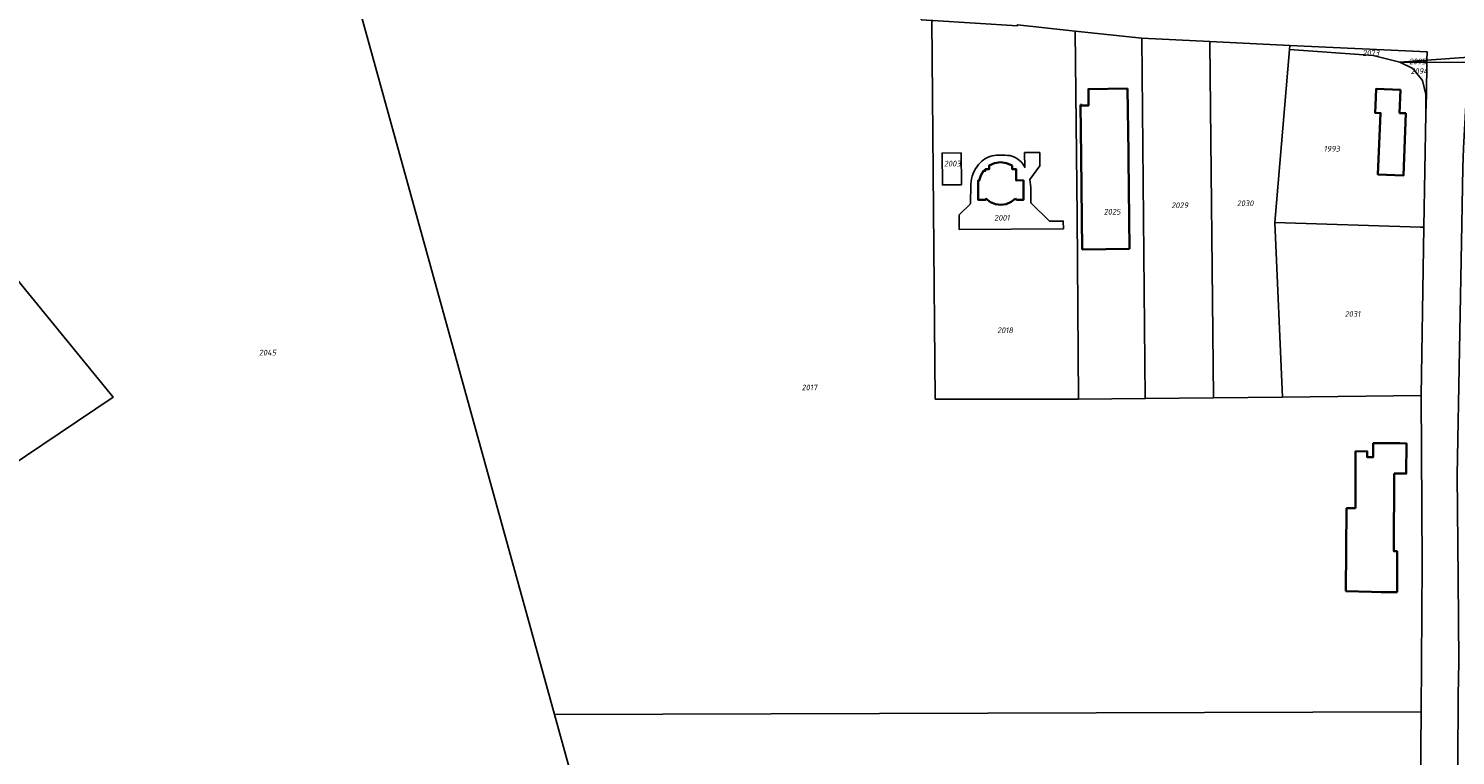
# Model space of a CAD drawing. Extents: x 177930 to 190767, y 381068 to 392034.
# Tile 283 of 318: x 181770 to 182220, y 389939 to 390168. Entities that reach past the tile are written whole.
import ezdxf
from ezdxf.enums import TextEntityAlignment as Align

# ---------------------------------------------------------------- set-up
doc = ezdxf.new("R2010")
doc.units = 0
for name, color, linetype, lineweight in [('B-XX-KG-GRENS_PERCEEL-GV', 150, 'Continuous', 25), ('B-XX-KG-GRENS_PERCEEL-S', 150, 'Continuous', 25), ('B-XX-OG-BEBOUWING-G', 7, 'Continuous', 35)]:
    doc.layers.add(name, color=color, linetype=linetype, lineweight=lineweight)
doc.styles.add('NLCS-ISO', font='NLCS-ISO.ttf', dxfattribs={"height": 1.8})

# ---------------------------------------------------------------- blocks, each defined once
blk = doc.blocks.new('SKG-PERCEELNUMMER-SO')
at = {"layer": 'DefPoints'}
blk.add_point((0, 0), dxfattribs=at)
at = {"style": 'NLCS-ISO', "oblique": 10, "flags": 1}
blk.add_attdef('GEMEENTECODE', text='', height=1.8, dxfattribs=at).set_placement((-0.5, 2.55), align=Align.MIDDLE_RIGHT)
at = {"style": 'NLCS-ISO', "oblique": 10}
blk.add_attdef('PERCEELNUMMER', text='', height=1.8, dxfattribs=at).set_placement((0, 0), align=Align.MIDDLE_CENTER)
at = {"style": 'NLCS-ISO', "oblique": 10, "flags": 1}
blk.add_attdef('SECTIE', text='', height=1.8, dxfattribs=at).set_placement((0.5, 2.5), align=Align.MIDDLE_LEFT)

msp = doc.modelspace()

# ---------------------------------------------------------------- linework, layer by layer
at = {"layer": 'B-XX-KG-GRENS_PERCEEL-GV'}
for points in [[(181747.49, 389919.638), (181942.456, 389929.319), (181936.143, 389952.125), (181867.405, 390200.45), (181865.486, 390200.914), (181865.415, 390202.133), (181860.507, 390203.181), (181664.123, 390245.12), (181659.938, 390246.014), (181654.508, 390244.364), (181639.87, 390244.117), (181640.973, 390242.767), (181696.559, 390174.745), (181796.87, 390052.108), (181713.534, 389996.138), (181729.647, 389974.368)], [(182051.919, 390171.895), (182051.137, 390171.963), (182021.46, 390176.357), (181999.143, 390179.661), (181984.174, 390181.877), (181967.624, 390184.327), (181951.233, 390186.754), (181935.037, 390189.152), (181918.637, 390191.58), (181893.659, 390196.409), (181880.109, 390197.381), (181867.405, 390200.45), (181936.143, 389952.125), (182209.411, 389952.965), (182209.806, 389999.559), (182209.428, 390052.632), (182165.746, 390052.161), (182143.982, 390051.927), (182122.444, 390051.695), (182101.371, 390051.468), (182056.167, 390051.537), (182055.108, 390170.901), (182051.789, 390171.116)], [(181696.559, 390174.745), (181596.278, 390160.355), (181599.263, 390152.703), (181633.27, 390106.25), (181674.235, 390050.373), (181713.534, 389996.138), (181796.87, 390052.108)], [(182055.472, 390170.877), (182055.108, 390170.901), (182056.167, 390051.537), (182101.371, 390051.468), (182100.925, 390109.25), (182100.269, 390167.547), (182082.108, 390169.569), (182082.114, 390169.158)], [(182101.371, 390051.468), (182122.444, 390051.695), (182122.443, 390051.775), (182121.324, 390165.312), (182100.269, 390167.547), (182100.925, 390109.25)], [(182143.982, 390051.927), (182143.98, 390052.093), (182142.843, 390163.741), (182142.839, 390164.225), (182121.324, 390165.312), (182122.443, 390051.775), (182122.444, 390051.695)], [(182165.746, 390052.161), (182165.745, 390052.181), (182163.29, 390107.189), (182167.94, 390161.756), (182168.043, 390162.973), (182167.974, 390162.976), (182142.839, 390164.225), (182142.843, 390163.741), (182143.98, 390052.093), (182143.982, 390051.927)], [(182211.263, 390158.41), (182211.305, 390161.05), (182168.043, 390162.973), (182167.94, 390161.756), (182194.352, 390159.893), (182202.707, 390157.801), (182211.142, 390158.401)], [(182209.217, 390105.723), (182210.336, 390105.724), (182210.953, 390141.507), (182210.952, 390141.6), (182210.869, 390147.521), (182209.911, 390151.921), (182206.863, 390155.716), (182202.707, 390157.801), (182194.352, 390159.893), (182167.94, 390161.756), (182163.29, 390107.189)], [(182211.134, 390157.76), (182211.253, 390157.759), (182211.263, 390158.41), (182211.142, 390158.401), (182202.707, 390157.801)], [(182233.48, 390157.651), (182263.853, 390156.315), (182293.877, 390155.176), (182322.92, 390154.847), (182341.933, 390155.239), (182362.156, 390156.368), (182373.231, 390157.434), (182386.044, 390158.593), (182355.729, 390162.453), (182253.587, 390161.423), (182211.263, 390158.41), (182211.253, 390157.759)], [(182210.952, 390141.6), (182211.091, 390147.597), (182211.253, 390157.759), (182211.134, 390157.76), (182202.707, 390157.801), (182206.863, 390155.716), (182209.911, 390151.921), (182210.869, 390147.521)], [(182064.362, 390129.132), (182058.36, 390129.081), (182058.445, 390119.077), (182064.457, 390119.128)], [(182058.445, 390119.077), (182058.36, 390129.081), (182064.362, 390129.132), (182064.457, 390119.128)], [(182086.32, 390113.371), (182086.286, 390117.42), (182086.294, 390118.269), (182086.255, 390119.118), (182086.17, 390119.963), (182086.037, 390120.802), (182089.188, 390125.094), (182089.149, 390129.263), (182084.355, 390129.222), (182084.404, 390124.572), (182084.081, 390125.186), (182083.696, 390125.762), (182083.252, 390126.294), (182082.753, 390126.777), (182082.207, 390127.204), (182081.619, 390127.571), (182080.995, 390127.873), (182080.343, 390128.109), (182079.669, 390128.274), (182078.982, 390128.366), (182078.289, 390128.386), (182076.291, 390128.422), (182075.555, 390128.422), (182074.822, 390128.352), (182074.099, 390128.213), (182073.393, 390128.005), (182072.709, 390127.732), (182072.055, 390127.394), (182071.435, 390126.997), (182070.857, 390126.542), (182070.324, 390126.034), (182069.841, 390125.478), (182069.414, 390124.878), (182068.931, 390124.166), (182068.509, 390123.415), (182068.15, 390122.633), (182067.858, 390121.823), (182067.634, 390120.992), (182067.481, 390120.145), (182067.398, 390119.288), (182067.322, 390113.099), (182063.714, 390109.572), (182063.752, 390106.614), (182063.755, 390104.979), (182096.592, 390105.226), (182096.551, 390107.665), (182092.245, 390107.628)], [(182063.752, 390106.614), (182063.714, 390109.572), (182067.322, 390113.099), (182067.398, 390119.288), (182067.481, 390120.145), (182067.634, 390120.992), (182067.858, 390121.823), (182068.15, 390122.633), (182068.509, 390123.415), (182068.931, 390124.166), (182069.414, 390124.878), (182069.841, 390125.478), (182070.324, 390126.034), (182070.857, 390126.542), (182071.435, 390126.997), (182072.055, 390127.394), (182072.709, 390127.732), (182073.393, 390128.005), (182074.099, 390128.213), (182074.822, 390128.352), (182075.555, 390128.422), (182076.291, 390128.422), (182078.289, 390128.386), (182078.982, 390128.366), (182079.669, 390128.274), (182080.343, 390128.109), (182080.995, 390127.873), (182081.619, 390127.571), (182082.207, 390127.204), (182082.753, 390126.777), (182083.252, 390126.294), (182083.696, 390125.762), (182084.081, 390125.186), (182084.404, 390124.572), (182084.355, 390129.222), (182089.149, 390129.263), (182089.188, 390125.094), (182086.037, 390120.802), (182086.17, 390119.963), (182086.255, 390119.118), (182086.294, 390118.269), (182086.286, 390117.42), (182086.32, 390113.371), (182092.245, 390107.628), (182096.551, 390107.665), (182096.592, 390105.226), (182063.755, 390104.979)], [(182163.29, 390107.189), (182165.745, 390052.181), (182165.746, 390052.161), (182209.428, 390052.632), (182210.336, 390105.724), (182209.217, 390105.723)], [(181936.143, 389952.125), (181942.456, 389929.319), (181976.97, 389804.634), (182208.187, 389806.197), (182208.323, 389817.47), (182208.652, 389855.591), (182209.219, 389930.343), (182209.411, 389952.965)]]:
    msp.add_lwpolyline(points, close=True, dxfattribs=at)
for points in [[(182082.108, 390169.569), (182100.269, 390167.547), (182121.324, 390165.312), (182142.839, 390164.225), (182167.974, 390162.976), (182168.043, 390162.973), (182211.305, 390161.05), (182211.263, 390158.41), (182253.587, 390161.423)], [(182220.853, 389893.869), (182221.16, 389958.117), (182221.288, 389968.664), (182221.157, 389994.975), (182220.781, 390027.555), (182222.238, 390106.54), (182222.539, 390124.512), (182222.85, 390130.61), (182223.542, 390144.202), (182224.334, 390150.047), (182228.167, 390154.779), (182231.985, 390157.201), (182233.48, 390157.651), (182211.253, 390157.759), (182211.091, 390147.597), (182210.952, 390141.6), (182210.953, 390141.507), (182210.336, 390105.724), (182209.428, 390052.632), (182209.806, 389999.559), (182209.411, 389952.965), (182209.219, 389930.343)]]:
    msp.add_lwpolyline(points, dxfattribs=at)
at = {"layer": 'B-XX-OG-BEBOUWING-G'}
for points in [[(182116.878, 390149.408), (182104.476, 390149.26), (182104.508, 390144.083), (182102.424, 390144.07), (182102.401, 390144.29), (182101.968, 390144.277)], [(182117.116, 390129.187), (182116.878, 390149.408)], [(182101.968, 390144.277), (182102.185, 390128)], [(182102.185, 390128), (182102.575, 390098.691)], [(182117.138, 390127.297), (182117.116, 390129.187)], [(182117.473, 390098.889), (182117.138, 390127.297)], [(182080.429, 390125.186), (182078.674, 390125.943), (182076.779, 390126.192), (182074.888, 390125.913), (182073.146, 390125.128), (182073.173, 390123.992), (182071.935, 390123.981), (182071.94, 390123.454), (182071.358, 390123.459), (182070.557, 390121.999), (182070.081, 390120.404), (182069.675, 390120.403), (182069.719, 390115.403), (182069.745, 390114.301), (182071.946, 390114.326), (182072.268, 390114.671), (182073.63, 390113.642), (182075.211, 390113.001), (182076.904, 390112.79), (182078.594, 390113.024), (182080.167, 390113.687), (182081.514, 390114.734)], [(182084.012, 390120.507), (182081.702, 390120.487), (182081.677, 390124.067), (182080.428, 390124.056), (182080.429, 390125.186)], [(182081.514, 390114.734), (182081.856, 390114.377), (182084.07, 390114.398), (182084.012, 390120.507)], [(182102.575, 390098.691), (182117.473, 390098.889)], [(182199.79, 390037.588), (182194.313, 390037.594), (182194.308, 390033.204), (182192.443, 390033.206), (182192.445, 390035.052), (182188.753, 390035.056), (182188.734, 390017.088)], [(182202.709, 390037.579), (182199.79, 390037.588)], [(182202.214, 390028.024), (182204.758, 390028.017), (182204.787, 390037.572), (182202.709, 390037.579)], [(182201.873, 390003.565), (182200.873, 390003.569), (182200.948, 390028.028)], [(182200.948, 390028.028), (182202.214, 390028.024)], [(182188.734, 390017.088), (182185.927, 390017.092), (182185.725, 389990.931)], [(182201.834, 389991.132), (182201.873, 390003.565)], [(182185.725, 389990.931), (182193.833, 389990.749)], [(182193.833, 389990.749), (182196.833, 389990.681), (182201.833, 389990.666)], [(182201.833, 389990.666), (182201.834, 389991.132)]]:
    msp.add_lwpolyline(points, dxfattribs=at)
msp.add_lwpolyline([(182204.586, 390141.642), (182202.647, 390141.714), (182202.919, 390149.021), (182195.212, 390149.308), (182195.018, 390144.101), (182194.888, 390141.784), (182196.642, 390141.708), (182195.81, 390122.351), (182203.855, 390122.005)], close=True, dxfattribs=at)

# ---------------------------------------------------------------- block references
at = {"layer": 'B-XX-KG-GRENS_PERCEEL-S'}
for p, values in [((182193.6, 390160.644), {'PERCEELNUMMER': '2073'}), ((182208.328, 390157.987), {'PERCEELNUMMER': '2095'}), ((182208.871, 390154.924), {'PERCEELNUMMER': '2094'}), ((182181.287, 390130.469), {'PERCEELNUMMER': '1993'}), ((182061.588, 390125.772), {'PERCEELNUMMER': '2003'}), ((182133.305, 390112.629), {'PERCEELNUMMER': '2029'}), ((182153.941, 390113.252), {'PERCEELNUMMER': '2030'}), ((182077.218, 390108.704), {'PERCEELNUMMER': '2001'}), ((182111.99, 390110.588), {'PERCEELNUMMER': '2025'}), ((182187.801, 390078.364), {'PERCEELNUMMER': '2031'}), ((182078.213, 390073.219), {'PERCEELNUMMER': '2018'}), ((181845.588, 390066.177), {'PERCEELNUMMER': '2045'}), ((182016.499, 390055.179), {'PERCEELNUMMER': '2017'})]:
    msp.add_blockref('SKG-PERCEELNUMMER-SO', p, dxfattribs=at).add_auto_attribs(values)

doc.saveas('drawing.dxf')
